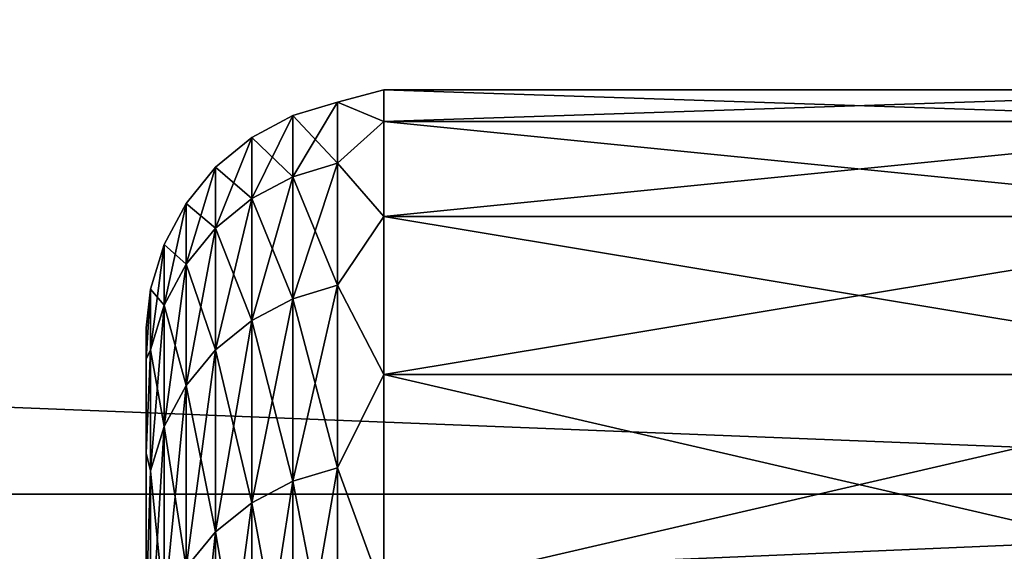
# Model space of a CAD drawing. Header units: metres. Extents: x -17 to 65, y -30 to 30.
# Tile 403 of 413: x 62.2 to 63.5, y 24.8 to 25.5. Entities that reach past the tile are written whole.
import ezdxf

# ---------------------------------------------------------------- set-up
doc = ezdxf.new("R2010")
doc.units = ezdxf.units.M
doc.layers.add('solid_508461', color=7, linetype='CONTINUOUS')

msp = doc.modelspace()

# ---------------------------------------------------------------- linework, layer by layer
at = {"layer": 'solid_508461'}
for points in [[(44, 25.719439, 15.443784), (44, 24.89031, 16.747311), (65, 25.719387, 15.443868)], [(44, 25.719439, -15.443784), (65, 25.719387, -15.443868), (65, 24.890348, -16.747257)], [(44, 24.89031, -16.747311), (44, 25.719439, -15.443784), (65, 24.890348, -16.747257)], [(44, 24.89031, 16.747311), (65, 24.890348, 16.747257), (65, 25.719387, 15.443868)], [(62.641472, 25.384594, -0.699721), (62.700001, 25.360041, -1.424189), (62.700001, 25.4)], [(62.641472, 25.384594, 0.699721), (62.700001, 25.4), (62.700001, 25.360041, 1.424189)], [(62.641472, 25.384594, -0.699721), (62.700001, 25.4), (62.641472, 25.384594, 0.699721)], [(62.700001, 25.4), (63.900002, 25.4), (63.900002, 25.360041, 1.424189)], [(62.700001, 25.360041, 1.424189), (62.700001, 25.4), (63.900002, 25.360041, 1.424189)], [(62.700001, 25.360041, -1.424189), (63.900002, 25.360041, -1.424189), (63.900002, 25.4)], [(62.700001, 25.4), (62.700001, 25.360041, -1.424189), (63.900002, 25.4)], [(62.641472, 25.384594, 0.699721), (62.58514, 25.367506, 0.69925), (62.58514, 25.367506, -0.69925)], [(62.641472, 25.384594, 0.699721), (62.641472, 25.307501, 2.097039), (62.58514, 25.367506, 0.69925)], [(62.641472, 25.384594, -0.699721), (62.58514, 25.367506, -0.69925), (62.58514, 25.290466, -2.095628)], [(62.641472, 25.384594, -0.699721), (62.641472, 25.384594, 0.699721), (62.58514, 25.367506, -0.69925)], [(62.641472, 25.307501, -2.097039), (62.641472, 25.384594, -0.699721), (62.58514, 25.290466, -2.095628)], [(62.641472, 25.307501, -2.097039), (62.700001, 25.360041, -1.424189), (62.641472, 25.384594, -0.699721)], [(62.641472, 25.384594, 0.699721), (62.700001, 25.360041, 1.424189), (62.641472, 25.307501, 2.097039)], [(62.58514, 25.367506, 0.69925), (62.53323, 25.33975, 0.698485), (62.53323, 25.33975, -0.698485)], [(62.58514, 25.367506, 0.69925), (62.58514, 25.290466, 2.095628), (62.53323, 25.33975, 0.698485)], [(62.58514, 25.367506, -0.69925), (62.53323, 25.33975, -0.698485), (62.53323, 25.262794, -2.093335)], [(62.58514, 25.367506, -0.69925), (62.58514, 25.367506, 0.69925), (62.53323, 25.33975, -0.698485)], [(62.58514, 25.290466, -2.095628), (62.58514, 25.367506, -0.69925), (62.53323, 25.262794, -2.093335)], [(62.641472, 25.307501, 2.097039), (62.58514, 25.290466, 2.095628), (62.58514, 25.367506, 0.69925)], [(62.641472, 25.307501, -2.097039), (62.700001, 25.24029, -2.843898), (62.700001, 25.360041, -1.424189)], [(62.641472, 25.307501, 2.097039), (62.700001, 25.360041, 1.424189), (62.700001, 25.24029, 2.843898)], [(62.700001, 25.360041, 1.424189), (63.900002, 25.360041, 1.424189), (63.900002, 25.24029, 2.843898)], [(62.700001, 25.24029, 2.843898), (62.700001, 25.360041, 1.424189), (63.900002, 25.24029, 2.843898)], [(62.700001, 25.24029, -2.843898), (63.900002, 25.24029, -2.843898), (63.900002, 25.360041, -1.424189)], [(62.700001, 25.360041, -1.424189), (62.700001, 25.24029, -2.843898), (63.900002, 25.360041, -1.424189)], [(62.53323, 25.33975, 0.698485), (62.487743, 25.302397, 0.697456), (62.487743, 25.302397, -0.697456)], [(62.53323, 25.33975, 0.698485), (62.53323, 25.262794, 2.093335), (62.487743, 25.302397, 0.697456)], [(62.53323, 25.33975, -0.698485), (62.487743, 25.302397, -0.697456), (62.487743, 25.225554, -2.090249)], [(62.53323, 25.33975, -0.698485), (62.53323, 25.33975, 0.698485), (62.487743, 25.302397, -0.697456)], [(62.53323, 25.262794, -2.093335), (62.53323, 25.33975, -0.698485), (62.487743, 25.225554, -2.090249)], [(62.58514, 25.290466, 2.095628), (62.53323, 25.262794, 2.093335), (62.53323, 25.33975, 0.698485)], [(62.641472, 25.307501, 2.097039), (62.641472, 25.153551, 3.487989), (62.58514, 25.290466, 2.095628)], [(62.641472, 25.307501, -2.097039), (62.58514, 25.290466, -2.095628), (62.58514, 25.13662, -3.485641)], [(62.641472, 25.153551, -3.487989), (62.641472, 25.307501, -2.097039), (62.58514, 25.13662, -3.485641)], [(62.641472, 25.153551, -3.487989), (62.700001, 25.24029, -2.843898), (62.641472, 25.307501, -2.097039)], [(62.641472, 25.307501, 2.097039), (62.700001, 25.24029, 2.843898), (62.641472, 25.153551, 3.487989)], [(62.487743, 25.302397, 0.697456), (62.450428, 25.256882, 0.696201), (62.450428, 25.256882, -0.696201)], [(62.487743, 25.302397, 0.697456), (62.487743, 25.225554, 2.090249), (62.450428, 25.256882, 0.696201)], [(62.487743, 25.302397, -0.697456), (62.450428, 25.256882, -0.696201), (62.450428, 25.180178, -2.086489)], [(62.487743, 25.302397, -0.697456), (62.487743, 25.302397, 0.697456), (62.450428, 25.256882, -0.696201)], [(62.487743, 25.225554, -2.090249), (62.487743, 25.302397, -0.697456), (62.450428, 25.180178, -2.086489)], [(62.53323, 25.262794, 2.093335), (62.487743, 25.225554, 2.090249), (62.487743, 25.302397, 0.697456)], [(62.58514, 25.290466, 2.095628), (62.58514, 25.13662, 3.485641), (62.53323, 25.262794, 2.093335)], [(62.58514, 25.290466, -2.095628), (62.53323, 25.262794, -2.093335), (62.53323, 25.109116, -3.481827)], [(62.58514, 25.13662, -3.485641), (62.58514, 25.290466, -2.095628), (62.53323, 25.109116, -3.481827)], [(62.641472, 25.153551, 3.487989), (62.58514, 25.13662, 3.485641), (62.58514, 25.290466, 2.095628)], [(62.450428, 25.256882, 0.696201), (62.422722, 25.20496, 0.69477), (62.422722, 25.20496, -0.69477)], [(62.450428, 25.256882, 0.696201), (62.450428, 25.180178, 2.086489), (62.422722, 25.20496, 0.69477)], [(62.450428, 25.256882, -0.696201), (62.422722, 25.20496, -0.69477), (62.422722, 25.128412, -2.0822)], [(62.450428, 25.256882, -0.696201), (62.450428, 25.256882, 0.696201), (62.422722, 25.20496, -0.69477)], [(62.450428, 25.180178, -2.086489), (62.450428, 25.256882, -0.696201), (62.422722, 25.128412, -2.0822)], [(62.487743, 25.225554, 2.090249), (62.450428, 25.180178, 2.086489), (62.450428, 25.256882, 0.696201)], [(62.53323, 25.262794, 2.093335), (62.53323, 25.109116, 3.481827), (62.487743, 25.225554, 2.090249)], [(62.53323, 25.262794, -2.093335), (62.487743, 25.225554, -2.090249), (62.487743, 25.072102, -3.476694)], [(62.53323, 25.109116, -3.481827), (62.53323, 25.262794, -2.093335), (62.487743, 25.072102, -3.476694)], [(62.58514, 25.13662, 3.485641), (62.53323, 25.109116, 3.481827), (62.53323, 25.262794, 2.093335)], [(62.641472, 25.153551, -3.487989), (62.700001, 25.041124, -4.254658), (62.700001, 25.24029, -2.843898)], [(62.641472, 25.153551, 3.487989), (62.700001, 25.24029, 2.843898), (62.700001, 25.041124, 4.254658)], [(62.700001, 25.24029, 2.843898), (63.900002, 25.24029, 2.843898), (63.900002, 25.041124, 4.254658)], [(62.700001, 25.041124, 4.254658), (62.700001, 25.24029, 2.843898), (63.900002, 25.041124, 4.254658)], [(62.700001, 25.041124, -4.254658), (63.900002, 25.041124, -4.254658), (63.900002, 25.24029, -2.843898)], [(62.700001, 25.24029, -2.843898), (62.700001, 25.041124, -4.254658), (63.900002, 25.24029, -2.843898)], [(62.487743, 25.225554, 2.090249), (62.487743, 25.072102, 3.476694), (62.450428, 25.180178, 2.086489)], [(62.487743, 25.225554, -2.090249), (62.450428, 25.180178, -2.086489), (62.450428, 25.027002, -3.47044)], [(62.487743, 25.072102, -3.476694), (62.487743, 25.225554, -2.090249), (62.450428, 25.027002, -3.47044)], [(62.53323, 25.109116, 3.481827), (62.487743, 25.072102, 3.476694), (62.487743, 25.225554, 2.090249)], [(62.422722, 25.20496, 0.69477), (62.405697, 25.148628, 0.693217), (62.405697, 25.148628, -0.693217)], [(62.422722, 25.20496, 0.69477), (62.422722, 25.128412, 2.0822), (62.405697, 25.148628, 0.693217)], [(62.422722, 25.20496, -0.69477), (62.405697, 25.148628, -0.693217), (62.405697, 25.072252, -2.077546)], [(62.422722, 25.20496, -0.69477), (62.422722, 25.20496, 0.69477), (62.405697, 25.148628, -0.693217)], [(62.422722, 25.128412, -2.0822), (62.422722, 25.20496, -0.69477), (62.405697, 25.072252, -2.077546)], [(62.450428, 25.180178, 2.086489), (62.422722, 25.128412, 2.0822), (62.422722, 25.20496, 0.69477)], [(62.450428, 25.180178, 2.086489), (62.450428, 25.027002, 3.47044), (62.422722, 25.128412, 2.0822)], [(62.450428, 25.180178, -2.086489), (62.422722, 25.128412, -2.0822), (62.422722, 24.975552, -3.463306)], [(62.450428, 25.027002, -3.47044), (62.450428, 25.180178, -2.086489), (62.422722, 24.975552, -3.463306)], [(62.487743, 25.072102, 3.476694), (62.450428, 25.027002, 3.47044), (62.450428, 25.180178, 2.086489)], [(62.405697, 25.148628, 0.693217), (62.400002, 25.060482, 1.407904), (62.400002, 25.099998, 0)], [(62.405697, 25.148628, 0.693217), (62.405697, 25.072252, 2.077546), (62.400002, 25.060482, 1.407904)], [(62.405697, 25.148628, -0.693217), (62.400002, 25.099998, 0), (62.400002, 25.060482, -1.407904)], [(62.405697, 25.148628, -0.693217), (62.405697, 25.148628, 0.693217), (62.400002, 25.099998, 0)], [(62.405697, 25.072252, -2.077546), (62.405697, 25.148628, -0.693217), (62.400002, 25.060482, -1.407904)], [(62.422722, 25.128412, 2.0822), (62.405697, 25.072252, 2.077546), (62.405697, 25.148628, 0.693217)], [(62.641472, 25.153551, 3.487989), (62.641472, 24.92321, 4.868345), (62.58514, 25.13662, 3.485641)], [(62.641472, 25.153551, -3.487989), (62.58514, 25.13662, -3.485641), (62.58514, 24.906433, -4.865068)], [(62.641472, 24.92321, -4.868345), (62.641472, 25.153551, -3.487989), (62.58514, 24.906433, -4.865068)], [(62.641472, 24.92321, -4.868345), (62.700001, 25.041124, -4.254658), (62.641472, 25.153551, -3.487989)], [(62.641472, 25.153551, 3.487989), (62.700001, 25.041124, 4.254658), (62.641472, 24.92321, 4.868345)], [(62.58514, 25.13662, 3.485641), (62.58514, 24.906433, 4.865068), (62.53323, 25.109116, 3.481827)], [(62.58514, 25.13662, -3.485641), (62.53323, 25.109116, -3.481827), (62.53323, 24.879183, -4.859745)], [(62.58514, 24.906433, -4.865068), (62.58514, 25.13662, -3.485641), (62.53323, 24.879183, -4.859745)], [(62.641472, 24.92321, 4.868345), (62.58514, 24.906433, 4.865068), (62.58514, 25.13662, 3.485641)], [(62.422722, 25.128412, 2.0822), (62.422722, 24.975552, 3.463306), (62.405697, 25.072252, 2.077546)], [(62.422722, 25.128412, -2.0822), (62.405697, 25.072252, -2.077546), (62.405697, 24.919733, -3.455566)], [(62.422722, 24.975552, -3.463306), (62.422722, 25.128412, -2.0822), (62.405697, 24.919733, -3.455566)], [(62.450428, 25.027002, 3.47044), (62.422722, 24.975552, 3.463306), (62.422722, 25.128412, 2.0822)], [(62.53323, 25.109116, 3.481827), (62.53323, 24.879183, 4.859745), (62.487743, 25.072102, 3.476694)], [(62.53323, 25.109116, -3.481827), (62.487743, 25.072102, -3.476694), (62.487743, 24.842506, -4.852581)], [(62.53323, 24.879183, -4.859745), (62.53323, 25.109116, -3.481827), (62.487743, 24.842506, -4.852581)], [(62.58514, 24.906433, 4.865068), (62.53323, 24.879183, 4.859745), (62.53323, 25.109116, 3.481827)], [(62.400002, 25.060482, -1.407904), (62.400002, 25.099998, 0), (62.400002, 25.060482, 1.407904)], [(62.405697, 25.072252, 2.077546), (62.400002, 24.942064, 2.811296), (62.400002, 25.060482, 1.407904)], [(62.405697, 25.072252, 2.077546), (62.405697, 24.919733, 3.455566), (62.400002, 24.942064, 2.811296)], [(62.405697, 25.072252, -2.077546), (62.400002, 25.060482, -1.407904), (62.400002, 24.942064, -2.811296)], [(62.405697, 24.919733, -3.455566), (62.405697, 25.072252, -2.077546), (62.400002, 24.942064, -2.811296)], [(62.422722, 24.975552, 3.463306), (62.405697, 24.919733, 3.455566), (62.405697, 25.072252, 2.077546)], [(62.487743, 25.072102, 3.476694), (62.487743, 24.842506, 4.852581), (62.450428, 25.027002, 3.47044)], [(62.487743, 25.072102, -3.476694), (62.450428, 25.027002, -3.47044), (62.450428, 24.797819, -4.843852)], [(62.487743, 24.842506, -4.852581), (62.487743, 25.072102, -3.476694), (62.450428, 24.797819, -4.843852)], [(62.53323, 24.879183, 4.859745), (62.487743, 24.842506, 4.852581), (62.487743, 25.072102, 3.476694)], [(62.400002, 25.060482, -1.407904), (62.400002, 25.060482, 1.407904), (62.400002, 24.942064, 2.811296)], [(62.400002, 24.942064, -2.811296), (62.400002, 25.060482, -1.407904), (62.400002, 24.942064, 2.811296)], [(62.641472, 24.92321, -4.868345), (62.700001, 24.763168, -5.652032), (62.700001, 25.041124, -4.254658)], [(62.641472, 24.92321, 4.868345), (62.700001, 25.041124, 4.254658), (62.700001, 24.763168, 5.652032)], [(62.700001, 25.041124, 4.254658), (63.900002, 25.041124, 4.254658), (63.900002, 24.763168, 5.652032)], [(62.700001, 24.763168, 5.652032), (62.700001, 25.041124, 4.254658), (63.900002, 24.763168, 5.652032)], [(62.700001, 24.763168, -5.652032), (63.900002, 24.763168, -5.652032), (63.900002, 25.041124, -4.254658)], [(62.700001, 25.041124, -4.254658), (62.700001, 24.763168, -5.652032), (63.900002, 25.041124, -4.254658)], [(62.450428, 25.027002, 3.47044), (62.450428, 24.797819, 4.843852), (62.422722, 24.975552, 3.463306)], [(62.450428, 25.027002, -3.47044), (62.422722, 24.975552, -3.463306), (62.422722, 24.746841, -4.833894)], [(62.450428, 24.797819, -4.843852), (62.450428, 25.027002, -3.47044), (62.422722, 24.746841, -4.833894)], [(62.487743, 24.842506, 4.852581), (62.450428, 24.797819, 4.843852), (62.450428, 25.027002, 3.47044)], [(62.422722, 24.975552, 3.463306), (62.422722, 24.746841, 4.833894), (62.405697, 24.919733, 3.455566)], [(62.422722, 24.975552, -3.463306), (62.405697, 24.919733, -3.455566), (62.405697, 24.691534, -4.823091)], [(62.422722, 24.746841, -4.833894), (62.422722, 24.975552, -3.463306), (62.405697, 24.691534, -4.823091)], [(62.450428, 24.797819, 4.843852), (62.422722, 24.746841, 4.833894), (62.422722, 24.975552, 3.463306)], [(62.400002, 24.942064, -2.811296), (62.400002, 24.942064, 2.811296), (62.400002, 24.745113, 4.205862)], [(62.405697, 24.919733, 3.455566), (62.400002, 24.745113, 4.205862), (62.400002, 24.942064, 2.811296)], [(62.400002, 24.799999, 0), (62.400002, 24.942064, -2.811296), (62.400002, 24.745113, 4.205862)], [(62.400002, 24.760958, -1.391007), (62.400002, 24.745113, -4.205863), (62.400002, 24.942064, -2.811296)], [(62.405697, 24.919733, -3.455566), (62.400002, 24.942064, -2.811296), (62.400002, 24.745113, -4.205863)], [(62.400002, 24.799999, 0), (62.400002, 24.760958, -1.391007), (62.400002, 24.942064, -2.811296)], [(62.405697, 24.919733, 3.455566), (62.405697, 24.691534, 4.823091), (62.400002, 24.745113, 4.205862)], [(62.405697, 24.691534, -4.823091), (62.405697, 24.919733, -3.455566), (62.400002, 24.745113, -4.205863)], [(62.422722, 24.746841, 4.833894), (62.405697, 24.691534, 4.823091), (62.405697, 24.919733, 3.455566)], [(62.641472, 24.92321, 4.868345), (62.641472, 24.617178, 6.233916), (62.58514, 24.906433, 4.865068)], [(62.641472, 24.92321, -4.868345), (62.58514, 24.906433, -4.865068), (62.58514, 24.600607, -6.22972)], [(62.641472, 24.617178, -6.233916), (62.641472, 24.92321, -4.868345), (62.58514, 24.600607, -6.22972)], [(62.641472, 24.617178, -6.233916), (62.700001, 24.763168, -5.652032), (62.641472, 24.92321, -4.868345)], [(62.641472, 24.92321, 4.868345), (62.700001, 24.763168, 5.652032), (62.641472, 24.617178, 6.233916)], [(62.58514, 24.906433, 4.865068), (62.58514, 24.600607, 6.22972), (62.53323, 24.879183, 4.859745)], [(62.58514, 24.906433, -4.865068), (62.53323, 24.879183, -4.859745), (62.53323, 24.57369, -6.222904)], [(62.58514, 24.600607, -6.22972), (62.58514, 24.906433, -4.865068), (62.53323, 24.57369, -6.222904)], [(62.641472, 24.617178, 6.233916), (62.58514, 24.600607, 6.22972), (62.58514, 24.906433, 4.865068)], [(44, 23.995178, 18.006428), (65, 23.995136, 18.006485), (65, 24.890348, 16.747257)], [(44, 24.89031, 16.747311), (44, 23.995178, 18.006428), (65, 24.890348, 16.747257)], [(44, 24.89031, -16.747311), (65, 24.890348, -16.747257), (65, 23.995136, -18.006485)], [(44, 23.995178, -18.006428), (44, 24.89031, -16.747311), (65, 23.995136, -18.006485)], [(62.53323, 24.879183, 4.859745), (62.53323, 24.57369, 6.222904), (62.487743, 24.842506, 4.852581)], [(62.53323, 24.879183, -4.859745), (62.487743, 24.842506, -4.852581), (62.487743, 24.537466, -6.21373)], [(62.53323, 24.57369, -6.222904), (62.53323, 24.879183, -4.859745), (62.487743, 24.537466, -6.21373)], [(62.58514, 24.600607, 6.22972), (62.53323, 24.57369, 6.222904), (62.53323, 24.879183, 4.859745)], [(62.487743, 24.842506, 4.852581), (62.487743, 24.537466, 6.21373), (62.450428, 24.797819, 4.843852)], [(62.487743, 24.842506, -4.852581), (62.450428, 24.797819, -4.843852), (62.450428, 24.493328, -6.202553)], [(62.487743, 24.537466, -6.21373), (62.487743, 24.842506, -4.852581), (62.450428, 24.493328, -6.202553)], [(62.53323, 24.57369, 6.222904), (62.487743, 24.537466, 6.21373), (62.487743, 24.842506, 4.852581)]]:
    msp.add_3dface(points, dxfattribs=at)

doc.saveas('drawing.dxf')
